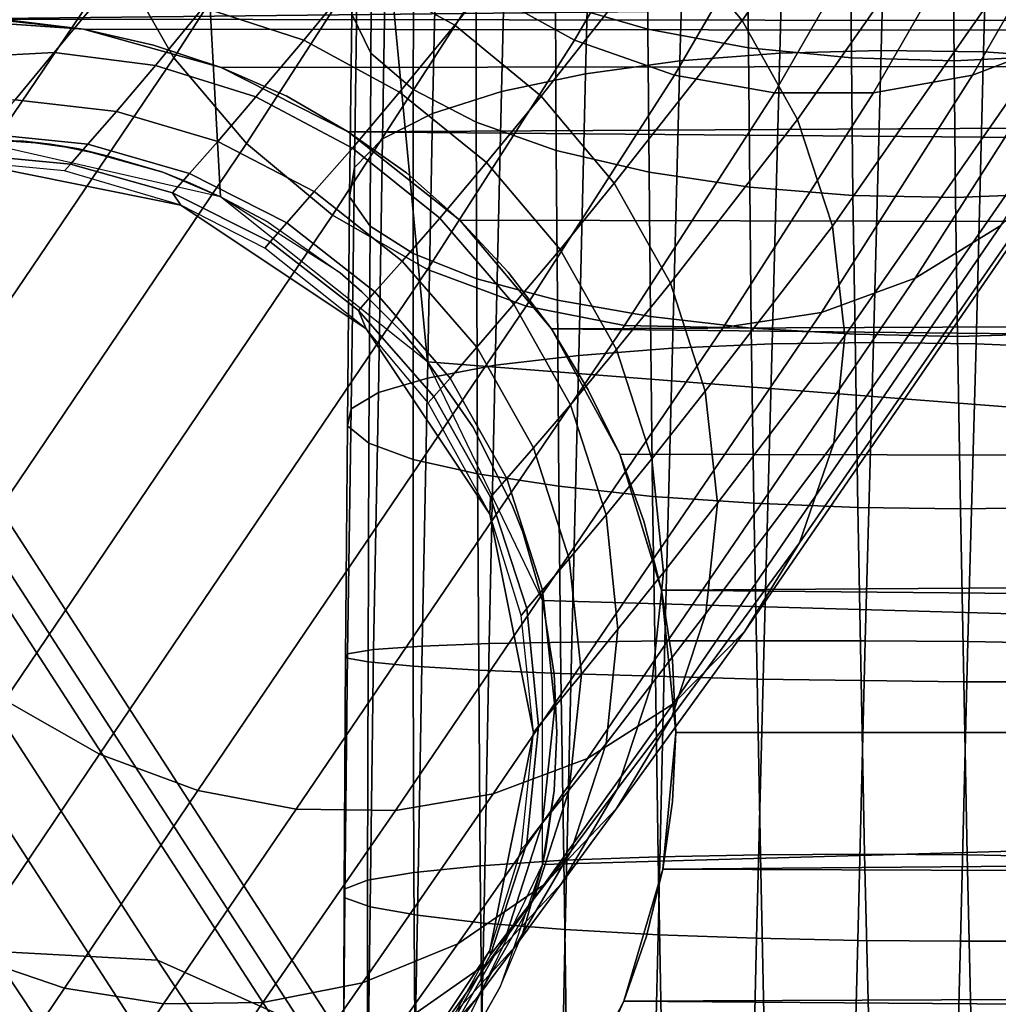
# Model space of a CAD drawing. Extents: x -43.1 to 43.1, y -41.3 to 41.3.
# Tile 433 of 744: x 0.008 to 0.151, y -0.04 to 0.104. Entities that reach past the tile are written whole.
import ezdxf

# ---------------------------------------------------------------- set-up
doc = ezdxf.new("R2010")
doc.units = 0
for name, color, linetype in [('CABLE', 18, 'CONTINUOUS'), ('CEILING_SUPPORT', 254, 'CONTINUOUS'), ('CLAMP', 254, 'CONTINUOUS'), ('METAL_BASE', 254, 'CONTINUOUS'), ('WIRE', 254, 'CONTINUOUS')]:
    doc.layers.add(name, color=color, linetype=linetype)

msp = doc.modelspace()

# ---------------------------------------------------------------- linework, layer by layer
at = {"layer": 'CABLE'}
for points in [[(0.0285, -0.0333, 27.7066), (-0.0441, 0.0789, 27.4279), (-0.0686, 0.0805, 27.4344), (0.0042, -0.032, 27.7138)], [(0.0497, -0.0428, 27.6967), (-0.0227, 0.069, 27.419), (-0.0441, 0.0789, 27.4279), (0.0285, -0.0333, 27.7066)], [(0.0658, -0.0606, 27.6847), (-0.0062, 0.0507, 27.4082), (-0.0227, 0.069, 27.419), (0.0497, -0.0428, 27.6967)], [(0.0731, -0.0846, 27.6725), (0.0013, 0.0263, 27.3971), (-0.0062, 0.0507, 27.4082), (0.0658, -0.0606, 27.6847)], [(0.0693, -0.111, 27.6624), (-0.0022, -0.0005, 27.3879), (0.0013, 0.0263, 27.3971), (0.0731, -0.0846, 27.6725)], [(0.0549, -0.1348, 27.6563), (-0.0164, -0.0245, 27.3823), (-0.0022, -0.0005, 27.3879), (0.0693, -0.111, 27.6624)], [(0.0328, -0.1519, 27.6552), (-0.0385, -0.0415, 27.3812), (-0.0164, -0.0245, 27.3823), (0.0549, -0.1348, 27.6563)], [(0.1591, -0.2653, 28.2591), (0.0042, -0.032, 27.7138), (-0.0211, -0.0398, 27.7175), (0.1337, -0.2731, 28.2628)], [(0.1833, -0.2666, 28.252), (0.0285, -0.0333, 27.7066), (0.0042, -0.032, 27.7138), (0.1591, -0.2653, 28.2591)], [(0.2046, -0.2763, 28.2424), (0.0497, -0.0428, 27.6967), (0.0285, -0.0333, 27.7066), (0.1833, -0.2666, 28.252)]]:
    msp.add_3dface(points, dxfattribs=at)
at = {"layer": 'CEILING_SUPPORT'}
for points in [[(0.068, 0.0542, 101.9285), (0, 0.7651, 101.9285), (0.7651, 0.7651, 101.9285), (0.7651, 0, 101.9285)], [(0, 0.0869, 101.9285), (0, 0.7651, 101.9285), (0.0377, 0.0783, 101.9285)], [(0.068, 0.0542, 101.9285), (0.0377, 0.0783, 101.9285), (0, 0.7651, 101.9285)], [(0.068, 0.0542, 101.859), (0, 0.7651, 101.859), (0.7651, 0.7651, 101.859), (0.7651, 0, 101.859)], [(0, 0.0869, 101.859), (0, 0.7651, 101.859), (0.0377, 0.0783, 101.859)], [(0.068, 0.0542, 101.859), (0.0377, 0.0783, 101.859), (0, 0.7651, 101.859)], [(0, 0.0869, 101.859), (0, 0.0869, 101.9285), (0.0085, 0.0865, 101.9285), (0.0128, 0.086, 101.859)], [(0.0128, 0.086, 101.859), (0.0085, 0.0865, 101.9285), (0.017, 0.0853, 101.9285)], [(0.0128, 0.086, 101.859), (0.017, 0.0853, 101.9285), (0.0211, 0.0843, 101.859)], [(0.0211, 0.0843, 101.859), (0.017, 0.0853, 101.9285), (0.0293, 0.0819, 101.9285)], [(0.0211, 0.0843, 101.859), (0.0293, 0.0819, 101.9285), (0.0293, 0.0819, 101.859)], [(0.0293, 0.0819, 101.859), (0.0293, 0.0819, 101.9285), (0.0377, 0.0783, 101.9285), (0.0333, 0.0803, 101.859)], [(0.0333, 0.0803, 101.859), (0.0377, 0.0783, 101.9285), (0.0377, 0.0783, 101.859)], [(0.0377, 0.0783, 101.859), (0.0377, 0.0783, 101.9285), (0.0447, 0.0746, 101.9285)], [(0.0377, 0.0783, 101.859), (0.0447, 0.0746, 101.9285), (0.0552, 0.0672, 101.9285), (0.0552, 0.0672, 101.859)], [(0.0552, 0.0672, 101.859), (0.0552, 0.0672, 101.9285), (0.0584, 0.0644, 101.9285), (0.0584, 0.0644, 101.859)], [(0.0584, 0.0644, 101.859), (0.0584, 0.0644, 101.9285), (0.0644, 0.0584, 101.9285), (0.0644, 0.0584, 101.859)], [(0.0644, 0.0584, 101.859), (0.0644, 0.0584, 101.9285), (0.068, 0.0542, 101.9285), (0.068, 0.0542, 101.859)], [(0.068, 0.0542, 101.859), (0.068, 0.0542, 101.9285), (0.0746, 0.0447, 101.9285), (0.0746, 0.0447, 101.859)], [(0.7651, 0, 101.9285), (0.0848, 0.0193, 101.9285), (0.068, 0.0542, 101.9285)], [(0.7651, 0, 101.859), (0.0848, 0.0193, 101.859), (0.068, 0.0542, 101.859)], [(0.0746, 0.0447, 101.859), (0.0746, 0.0447, 101.9285), (0.0803, 0.0333, 101.9285), (0.0803, 0.0333, 101.859)], [(0.0803, 0.0333, 101.859), (0.0803, 0.0333, 101.9285), (0.0819, 0.0293, 101.9285), (0.0819, 0.0293, 101.859)], [(0.0819, 0.0293, 101.859), (0.0819, 0.0293, 101.9285), (0.0848, 0.0193, 101.9285), (0.0848, 0.0193, 101.859)], [(0.0848, 0.0193, 101.859), (0.0848, 0.0193, 101.9285), (0.0865, 0.0085, 101.9285), (0.0865, 0.0085, 101.859)], [(0.7651, 0, 101.9285), (0.0848, -0.0193, 101.9285), (0.0848, 0.0193, 101.9285)], [(0.7651, 0, 101.859), (0.0848, -0.0193, 101.859), (0.0848, 0.0193, 101.859)], [(0.0865, 0.0085, 101.859), (0.0865, 0.0085, 101.9285), (0.0869, 0, 101.9285), (0.0869, 0, 101.859)], [(0.068, -0.0542, 101.9285), (0.7651, 0, 101.9285), (0.7651, -0.7651, 101.9285), (0, -0.7651, 101.9285)], [(0.068, -0.0542, 101.859), (0.7651, 0, 101.859), (0.7651, -0.7651, 101.859), (0, -0.7651, 101.859)], [(0.068, -0.0542, 101.9285), (0.0848, -0.0193, 101.9285), (0.7651, 0, 101.9285)], [(0.068, -0.0542, 101.859), (0.0848, -0.0193, 101.859), (0.7651, 0, 101.859)], [(0.0869, 0, 101.859), (0.0869, 0, 101.9285), (0.0865, -0.0085, 101.9285), (0.0865, -0.0085, 101.859)], [(0.0865, -0.0085, 101.859), (0.0865, -0.0085, 101.9285), (0.0853, -0.017, 101.9285), (0.0848, -0.0193, 101.859)], [(0.0848, -0.0193, 101.859), (0.0853, -0.017, 101.9285), (0.0848, -0.0193, 101.9285)], [(0.0819, -0.0293, 101.859), (0.0848, -0.0193, 101.9285), (0.0786, -0.0372, 101.9285), (0.0786, -0.0372, 101.859)], [(0.0848, -0.0193, 101.859), (0.0848, -0.0193, 101.9285), (0.0819, -0.0293, 101.859)], [(0.0786, -0.0372, 101.859), (0.0786, -0.0372, 101.9285), (0.0723, -0.0483, 101.9285), (0.0723, -0.0483, 101.859)]]:
    msp.add_3dface(points, dxfattribs=at)
at = {"layer": 'CLAMP'}
for points in [[(2.4375, 0.1306, 94.036), (2.4213, 0.1007, 94.0439), (-0.0031, 0.1043, 94.0431)], [(2.4213, 0.1007, 93.1625), (2.4375, 0.1306, 93.1704), (-0.0031, 0.1043, 93.1633)], [(2.4213, 0.1007, 94.0439), (0.0177, 0.1028, 94.0434), (-0.0031, 0.1043, 94.0431)], [(2.4213, 0.1007, 93.1625), (-0.0031, 0.1043, 93.1633), (0.0177, 0.1028, 93.163)], [(0.0073, 0.1041, 93.1633), (0.0061, 0.1041, 93.6032), (0.0177, 0.1028, 93.163)], [(0.0061, 0.1041, 93.6032), (0.0073, 0.1041, 94.0431), (0.0177, 0.1028, 94.0434)], [(0.0177, 0.1028, 94.0434), (0.0177, 0.1028, 93.163), (0.0061, 0.1041, 93.6032)], [(2.4213, 0.1007, 94.0439), (0.0378, 0.0972, 94.0447), (0.0177, 0.1028, 94.0434)], [(2.4213, 0.1007, 93.1625), (0.0177, 0.1028, 93.163), (0.0378, 0.0972, 93.1617)], [(0.0177, 0.1028, 93.163), (0.0177, 0.1028, 94.0434), (0.0279, 0.1005, 94.044), (0.0279, 0.1005, 93.1624)], [(0.0279, 0.1005, 93.1624), (0.0279, 0.1005, 94.044), (0.0378, 0.0972, 94.0447), (0.0378, 0.0972, 93.1617)], [(0.0378, 0.0972, 94.0447), (2.4213, 0.1007, 94.0439), (0.0564, 0.0878, 94.0467)], [(2.4213, 0.1007, 93.1625), (0.0378, 0.0972, 93.1617), (0.0564, 0.0878, 93.1597)], [(2.4213, 0.1007, 94.0439), (2.4093, 0.0686, 94.05), (0.0564, 0.0878, 94.0467)], [(0.0564, 0.0878, 93.1597), (2.4093, 0.0686, 93.1564), (2.4213, 0.1007, 93.1625)], [(0.0474, 0.093, 94.0456), (0.0474, 0.093, 93.1608), (0.0378, 0.0972, 93.1617), (0.0378, 0.0972, 94.0447)], [(0.0474, 0.093, 93.1608), (0.0474, 0.093, 94.0456), (0.0564, 0.0878, 94.0467), (0.0564, 0.0878, 93.1597)], [(0.0727, 0.0749, 94.049), (0.0564, 0.0878, 94.0467), (2.4093, 0.0686, 94.05)], [(0.0564, 0.0878, 93.1597), (0.0727, 0.0749, 93.1574), (2.4093, 0.0686, 93.1564)], [(0.0649, 0.0818, 94.0478), (0.0649, 0.0818, 93.1586), (0.0564, 0.0878, 93.1597), (0.0564, 0.0878, 94.0467)], [(0.0649, 0.0818, 94.0478), (0.0727, 0.0749, 94.049), (0.0727, 0.0749, 93.1574), (0.0649, 0.0818, 93.1586)], [(2.4093, 0.0686, 94.05), (0.0861, 0.059, 94.0514), (0.0727, 0.0749, 94.049)], [(0.0861, 0.059, 93.155), (2.4093, 0.0686, 93.1564), (0.0727, 0.0749, 93.1574)], [(0.0798, 0.0673, 93.1562), (0.0727, 0.0749, 93.1574), (0.0727, 0.0749, 94.049), (0.0798, 0.0673, 94.0502)], [(2.4093, 0.0686, 94.05), (2.402, 0.0347, 94.0539), (0.0861, 0.059, 94.0514)], [(2.4093, 0.0686, 93.1564), (0.0861, 0.059, 93.155), (2.402, 0.0347, 93.1525)], [(0.0861, 0.059, 93.155), (0.0798, 0.0673, 93.1562), (0.0798, 0.0673, 94.0502), (0.0861, 0.059, 94.0514)], [(0.0861, 0.059, 94.0514), (2.402, 0.0347, 94.0539), (0.0961, 0.0407, 94.0534)], [(0.0861, 0.059, 93.155), (0.0961, 0.0407, 93.153), (2.402, 0.0347, 93.1525)], [(0.0861, 0.059, 93.155), (0.0861, 0.059, 94.0514), (0.0915, 0.0501, 94.0525), (0.0915, 0.0501, 93.1539)], [(0.0915, 0.0501, 93.1539), (0.0915, 0.0501, 94.0525), (0.0961, 0.0407, 94.0534), (0.0961, 0.0407, 93.153)], [(0.1022, 0.0208, 94.0548), (0.0961, 0.0407, 94.0534), (2.402, 0.0347, 94.0539)], [(2.402, 0.0347, 93.1525), (0.0961, 0.0407, 93.153), (0.1022, 0.0208, 93.1516)], [(0.0961, 0.0407, 93.153), (0.0961, 0.0407, 94.0534), (0.0996, 0.0309, 94.0542), (0.0996, 0.0309, 93.1522)], [(2.402, 0.0347, 94.0539), (2.3995, 0, 94.0553), (0.1022, 0.0208, 94.0548)], [(2.3995, 0, 93.1511), (2.402, 0.0347, 93.1525), (0.1022, 0.0208, 93.1516)], [(0.1022, 0.0208, 93.1516), (0.0996, 0.0309, 93.1522), (0.0996, 0.0309, 94.0542), (0.1022, 0.0208, 94.0548)], [(0.1022, 0.0208, 94.0548), (2.3995, 0, 94.0553), (0.1043, 0, 94.0553)], [(2.3995, 0, 93.1511), (0.1022, 0.0208, 93.1516), (0.1043, 0, 93.1511)], [(0.1038, 0.0105, 94.0552), (0.1038, 0.0105, 93.1512), (0.1022, 0.0208, 93.1516), (0.1022, 0.0208, 94.0548)], [(0.1043, 0, 93.1511), (0.1038, 0.0105, 93.1512), (0.1038, 0.0105, 94.0552), (0.1043, 0, 94.0553)], [(0.1024, -0.02, 94.0548), (2.3995, 0, 94.0553), (2.4012, -0.0287, 94.0544)], [(2.3995, 0, 94.0553), (0.1024, -0.02, 94.0548), (0.1043, 0, 94.0553)], [(0.1024, -0.02, 93.1516), (2.3995, 0, 93.1511), (0.1043, 0, 93.1511)], [(0.1024, -0.02, 93.1516), (2.4012, -0.0287, 93.152), (2.3995, 0, 93.1511)], [(0.1043, 0, 93.6032), (0.1038, -0.0101, 94.0552), (0.1038, -0.0101, 93.1512), (0.1043, 0, 93.1511)], [(0.1038, -0.0101, 94.0552), (0.1043, 0, 93.6032), (0.1043, 0, 94.0553)], [(0.1024, -0.02, 94.0548), (0.1024, -0.02, 93.1516), (0.1038, -0.0101, 93.1512), (0.1038, -0.0101, 94.0552)], [(2.4012, -0.0287, 94.0544), (0.0967, -0.0393, 94.0536), (0.1024, -0.02, 94.0548)], [(2.4012, -0.0287, 93.152), (0.1024, -0.02, 93.1516), (0.0967, -0.0393, 93.1528)], [(0.1, -0.0298, 94.0543), (0.1, -0.0298, 93.1521), (0.1024, -0.02, 93.1516), (0.1024, -0.02, 94.0548)], [(2.4062, -0.057, 94.0517), (0.0967, -0.0393, 94.0536), (2.4012, -0.0287, 94.0544)], [(2.4012, -0.0287, 93.152), (0.0967, -0.0393, 93.1528), (2.4062, -0.057, 93.1547)], [(0.0967, -0.0393, 94.0536), (0.0967, -0.0393, 93.1528), (0.1, -0.0298, 93.1521), (0.1, -0.0298, 94.0543)], [(2.4062, -0.057, 94.0517), (0.0874, -0.057, 94.0517), (0.0967, -0.0393, 94.0536)], [(2.4062, -0.057, 93.1547), (0.0967, -0.0393, 93.1528), (0.0874, -0.057, 93.1548)], [(0.0967, -0.0393, 93.1528), (0.0967, -0.0393, 94.0536), (0.0925, -0.0484, 94.0527), (0.0925, -0.0484, 93.1537)]]:
    msp.add_3dface(points, dxfattribs=at)
at = {"layer": 'METAL_BASE'}
for points in [[(-1.669, 0.6609, 8.6989), (-0.8194, 1.6735, 8.6989), (0.4824, 1.903, 8.6989), (1.6271, -1.2421, 8.6989)], [(-0.9992, 1.3658, 8.6989), (-1.609, 0.3096, 8.6989), (-1.3972, -0.8914, 8.6989), (1.2928, 1.3658, 8.6989)], [(-1.3972, -0.8914, 8.6989), (-0.463, -1.6754, 8.6989), (0.7566, -1.6754, 8.6989), (1.2928, 1.3658, 8.6989)], [(-0.8992, 1.2466, 0.6411), (-1.4558, 0.2826, 0.6411), (-1.2625, -0.8137, 0.6411), (1.1929, 1.2466, 0.6411)], [(-1.2625, -0.8137, 0.6411), (-0.4098, -1.5292, 0.6411), (0.7034, -1.5292, 0.6411), (1.1929, 1.2466, 0.6411)], [(-0.8194, -1.6735, 8.6989), (-1.669, -0.6609, 8.6989), (-1.669, 0.6609, 8.6989), (1.6271, -1.2421, 8.6989)]]:
    msp.add_3dface(points, dxfattribs=at)
at = {"layer": 'WIRE'}
for points in [[(0.1617, 0.1722, 3.1845), (0.114, 0.1041, 3.3377), (0.1033, 0.1168, 3.3398), (0.1511, 0.1848, 3.1871)], [(0.0224, 0.1739, 3.1434), (-0.0254, 0.1043, 3.2967), (-0.0304, 0.0897, 3.2892), (0.0174, 0.1595, 3.1354)], [(0.1699, 0.1579, 3.1804), (0.1221, 0.0896, 3.3342), (0.114, 0.1041, 3.3377), (0.1617, 0.1722, 3.1845)], [(0.0174, 0.1595, 3.1354), (-0.0304, 0.0897, 3.2892), (-0.032, 0.074, 3.2823), (0.0158, 0.1441, 3.1278)], [(0.175, 0.1425, 3.1749), (0.1272, 0.074, 3.3292), (0.1221, 0.0896, 3.3342), (0.1699, 0.1579, 3.1804)], [(0.0439, 0.146, 3.0404), (0.0227, 0.113, 3.1156), (0.0309, 0.0986, 3.1115), (0.0522, 0.1317, 3.0364)], [(0.0158, 0.1441, 3.1278), (-0.032, 0.074, 3.2823), (-0.0302, 0.058, 3.2762), (0.0176, 0.1284, 3.1211)], [(0.1768, 0.1267, 3.1682), (0.129, 0.058, 3.3232), (0.1272, 0.074, 3.3292), (0.175, 0.1425, 3.1749)], [(0.0928, 0.1385, 2.9581), (0.0756, 0.1089, 3.0326), (0.0895, 0.1012, 3.0329), (0.1069, 0.131, 2.958)], [(0.0908, 0.1273, 3.3404), (0.072, 0.1034, 3.4056), (0.058, 0.1111, 3.4048), (0.077, 0.1352, 3.3396)], [(0.1195, 0.0993, 1.3749), (0.1204, 0.1327, 1.3849), (0.1058, 0.1312, 1.3897), (0.1049, 0.0982, 1.3799)], [(0.1343, 0.0997, 1.3726), (0.1352, 0.1333, 1.3827), (0.1204, 0.1327, 1.3849), (0.1195, 0.0993, 1.3749)], [(0.1493, 0.0995, 1.3728), (0.1502, 0.133, 1.3831), (0.1352, 0.1333, 1.3827), (0.1343, 0.0997, 1.3726)], [(0.1658, 0.1276, 2.9679), (0.1477, 0.0961, 3.0455), (0.1616, 0.1014, 3.0514), (0.1798, 0.1335, 2.9727)], [(0.1645, 0.0985, 1.3759), (0.1654, 0.1318, 1.3861), (0.1502, 0.133, 1.3831), (0.1493, 0.0995, 1.3728)], [(0.0522, 0.1317, 3.0364), (0.0309, 0.0986, 3.1115), (0.0415, 0.0861, 3.1089), (0.0629, 0.1192, 3.0338)], [(0.0569, 0.105, 1.4664), (0.0572, 0.131, 1.4762), (0.0599, 0.1241, 1.4917), (0.0597, 0.0993, 1.4824)], [(0.1069, 0.131, 2.958), (0.0895, 0.1012, 3.0329), (0.1041, 0.0961, 3.0344), (0.1217, 0.1263, 2.959)], [(0.1049, 0.0982, 1.3799), (0.1058, 0.1312, 1.3897), (0.0919, 0.1287, 1.3973), (0.0911, 0.0963, 1.3877)], [(0.0176, 0.1284, 3.1211), (-0.0302, 0.058, 3.2762), (-0.0251, 0.0424, 3.2713), (0.0227, 0.113, 3.1156)], [(0.0911, 0.0963, 1.3877), (0.0919, 0.1287, 1.3973), (0.0796, 0.1253, 1.4075), (0.0788, 0.0937, 1.3983)], [(0.1033, 0.1168, 3.3398), (0.0846, 0.093, 3.4052), (0.072, 0.1034, 3.4056), (0.0908, 0.1273, 3.3404)], [(0.0867, 0.1067, 1.5303), (0.0867, 0.1279, 1.5404), (0.1001, 0.1233, 1.5485), (0.1002, 0.1028, 1.5387)], [(0.1752, 0.1113, 3.1606), (0.1274, 0.0423, 3.3162), (0.129, 0.058, 3.3232), (0.1768, 0.1267, 3.1682)], [(0.1511, 0.1246, 2.9639), (0.1332, 0.0935, 3.0407), (0.1477, 0.0961, 3.0455), (0.1658, 0.1276, 2.9679)], [(0.0788, 0.0937, 1.3983), (0.0796, 0.1253, 1.4075), (0.0694, 0.1211, 1.42), (0.0687, 0.0905, 1.4112)], [(0.1217, 0.1263, 2.959), (0.1041, 0.0961, 3.0344), (0.1187, 0.0935, 3.037), (0.1364, 0.1242, 2.961)], [(0.0597, 0.0993, 1.4824), (0.0599, 0.1241, 1.4917), (0.066, 0.1175, 1.5063), (0.0659, 0.094, 1.4975)], [(0.1364, 0.1242, 2.961), (0.1187, 0.0935, 3.037), (0.1332, 0.0935, 3.0407), (0.1511, 0.1246, 2.9639)], [(0.1002, 0.1028, 1.5387), (0.1001, 0.1233, 1.5485), (0.1147, 0.1202, 1.5541), (0.1149, 0.1001, 1.5445)], [(0.0687, 0.0905, 1.4112), (0.0694, 0.1211, 1.42), (0.0619, 0.1161, 1.4344), (0.0614, 0.0868, 1.426)], [(0.1149, 0.1001, 1.5445), (0.1147, 0.1202, 1.5541), (0.1298, 0.1184, 1.5571), (0.13, 0.0986, 1.5475)], [(0.0629, 0.1192, 3.0338), (0.0415, 0.0861, 3.1089), (0.0541, 0.0756, 3.1079), (0.0756, 0.1089, 3.0326)], [(0.13, 0.0986, 1.5475), (0.1298, 0.1184, 1.5571), (0.1448, 0.1179, 1.5576), (0.145, 0.0982, 1.5479)], [(0.145, 0.0982, 1.5479), (0.1448, 0.1179, 1.5576), (0.1596, 0.1188, 1.5557), (0.1598, 0.0989, 1.5459)], [(0.0659, 0.094, 1.4975), (0.066, 0.1175, 1.5063), (0.0751, 0.1117, 1.5194), (0.0751, 0.0892, 1.5109)], [(0.114, 0.1041, 3.3377), (0.0953, 0.0803, 3.4036), (0.0846, 0.093, 3.4052), (0.1033, 0.1168, 3.3398)], [(0.058, 0.1111, 3.4048), (0.0499, 0.1012, 3.4371), (0.0352, 0.106, 3.4354), (0.0435, 0.1161, 3.4029)], [(0.0614, 0.0868, 1.426), (0.0619, 0.1161, 1.4344), (0.0577, 0.1107, 1.4501), (0.0573, 0.0826, 1.4421)], [(0.0227, 0.113, 3.1156), (-0.0251, 0.0424, 3.2713), (-0.017, 0.0279, 3.2677), (0.0309, 0.0986, 3.1115)], [(0.072, 0.1034, 3.4056), (0.0639, 0.0936, 3.4379), (0.0499, 0.1012, 3.4371), (0.058, 0.1111, 3.4048)], [(0.0751, 0.0892, 1.5109), (0.0751, 0.1117, 1.5194), (0.0867, 0.1067, 1.5303), (0.0868, 0.0851, 1.5221)], [(0.1703, 0.097, 3.1526), (0.1224, 0.0277, 3.3087), (0.1274, 0.0423, 3.3162), (0.1752, 0.1113, 3.1606)], [(0.0573, 0.0826, 1.4421), (0.0577, 0.1107, 1.4501), (0.0569, 0.105, 1.4664), (0.0566, 0.0783, 1.4588)], [(0.1616, 0.1014, 3.0514), (0.1393, 0.0664, 3.1292), (0.1518, 0.0741, 3.1365), (0.1741, 0.1095, 3.058)], [(0.0206, 0.1081, 3.4329), (0.0134, 0.0994, 3.4657), (-0.0013, 0.0986, 3.463), (0.006, 0.1076, 3.4296)], [(0.0352, 0.106, 3.4354), (0.0282, 0.0975, 3.4679), (0.0134, 0.0994, 3.4657), (0.0206, 0.1081, 3.4329)], [(0.0756, 0.1089, 3.0326), (0.0541, 0.0756, 3.1079), (0.068, 0.0677, 3.1084), (0.0895, 0.1012, 3.0329)], [(0.0868, 0.0851, 1.5221), (0.0867, 0.1067, 1.5303), (0.1002, 0.1028, 1.5387), (0.1004, 0.0819, 1.5307)], [(0.0499, 0.1012, 3.4371), (0.0429, 0.0929, 3.4694), (0.0282, 0.0975, 3.4679), (0.0352, 0.106, 3.4354)], [(0.0566, 0.0783, 1.4588), (0.0569, 0.105, 1.4664), (0.0597, 0.0993, 1.4824), (0.0596, 0.074, 1.4752)], [(0.1221, 0.0896, 3.3342), (0.1035, 0.0657, 3.4007), (0.0953, 0.0803, 3.4036), (0.114, 0.1041, 3.3377)], [(0.0846, 0.093, 3.4052), (0.0766, 0.0833, 3.4376), (0.0639, 0.0936, 3.4379), (0.072, 0.1034, 3.4056)], [(0.1004, 0.0819, 1.5307), (0.1002, 0.1028, 1.5387), (0.1149, 0.1001, 1.5445), (0.1151, 0.0797, 1.5365)], [(0.0639, 0.0936, 3.4379), (0.057, 0.0854, 3.4701), (0.0429, 0.0929, 3.4694), (0.0499, 0.1012, 3.4371)], [(0.0895, 0.1012, 3.0329), (0.068, 0.0677, 3.1084), (0.0824, 0.0623, 3.1103), (0.1041, 0.0961, 3.0344)], [(0.1477, 0.0961, 3.0455), (0.1256, 0.0614, 3.1228), (0.1393, 0.0664, 3.1292), (0.1616, 0.1014, 3.0514)], [(0.0134, 0.0994, 3.4657), (0.0077, 0.0925, 3.4987), (-0.0072, 0.0915, 3.4966), (-0.0013, 0.0986, 3.463)], [(0.0282, 0.0975, 3.4679), (0.0225, 0.0908, 3.5004), (0.0077, 0.0925, 3.4987), (0.0134, 0.0994, 3.4657)], [(0.1151, 0.0797, 1.5365), (0.1149, 0.1001, 1.5445), (0.13, 0.0986, 1.5475), (0.1302, 0.0785, 1.5396)], [(0.1332, 0.057, 1.364), (0.1343, 0.0997, 1.3726), (0.1195, 0.0993, 1.3749), (0.1184, 0.0568, 1.3664)], [(0.1482, 0.0568, 1.3641), (0.1493, 0.0995, 1.3728), (0.1343, 0.0997, 1.3726), (0.1332, 0.057, 1.364)], [(0.1634, 0.0562, 1.3671), (0.1645, 0.0985, 1.3759), (0.1493, 0.0995, 1.3728), (0.1482, 0.0568, 1.3641)], [(0.0309, 0.0986, 3.1115), (-0.017, 0.0279, 3.2677), (-0.0064, 0.0152, 3.2656), (0.0415, 0.0861, 3.1089)], [(0.0596, 0.074, 1.4752), (0.0597, 0.0993, 1.4824), (0.0659, 0.094, 1.4975), (0.0659, 0.07, 1.4907)], [(0.1038, 0.0562, 1.3717), (0.1049, 0.0982, 1.3799), (0.0911, 0.0963, 1.3877), (0.0901, 0.0551, 1.3798)], [(0.1184, 0.0568, 1.3664), (0.1195, 0.0993, 1.3749), (0.1049, 0.0982, 1.3799), (0.1038, 0.0562, 1.3717)], [(0.1302, 0.0785, 1.5396), (0.13, 0.0986, 1.5475), (0.145, 0.0982, 1.5479), (0.1452, 0.0782, 1.54)], [(0.1452, 0.0782, 1.54), (0.145, 0.0982, 1.5479), (0.1598, 0.0989, 1.5459), (0.16, 0.0788, 1.5378)], [(0.0429, 0.0929, 3.4694), (0.0373, 0.0864, 3.5016), (0.0225, 0.0908, 3.5004), (0.0282, 0.0975, 3.4679)], [(0.1623, 0.0845, 3.1444), (0.1144, 0.0148, 3.3011), (0.1224, 0.0277, 3.3087), (0.1703, 0.097, 3.1526)], [(0.0901, 0.0551, 1.3798), (0.0911, 0.0963, 1.3877), (0.0788, 0.0937, 1.3983), (0.0779, 0.0537, 1.3907)], [(0.1041, 0.0961, 3.0344), (0.0824, 0.0623, 3.1103), (0.0968, 0.0595, 3.1133), (0.1187, 0.0935, 3.037)], [(0.1332, 0.0935, 3.0407), (0.1112, 0.0592, 3.1175), (0.1256, 0.0614, 3.1228), (0.1477, 0.0961, 3.0455)], [(0.0766, 0.0833, 3.4376), (0.0698, 0.0752, 3.4699), (0.057, 0.0854, 3.4701), (0.0639, 0.0936, 3.4379)], [(0.0659, 0.07, 1.4907), (0.0659, 0.094, 1.4975), (0.0751, 0.0892, 1.5109), (0.0752, 0.0663, 1.5044)], [(0.0779, 0.0537, 1.3907), (0.0788, 0.0937, 1.3983), (0.0687, 0.0905, 1.4112), (0.068, 0.0518, 1.4039)], [(0.0225, 0.0908, 3.5004), (0.0183, 0.086, 3.5331), (0.0034, 0.0875, 3.5319), (0.0077, 0.0925, 3.4987)], [(0.057, 0.0854, 3.4701), (0.0514, 0.0791, 3.5022), (0.0373, 0.0864, 3.5016), (0.0429, 0.0929, 3.4694)], [(0.0953, 0.0803, 3.4036), (0.0874, 0.0706, 3.4363), (0.0766, 0.0833, 3.4376), (0.0846, 0.093, 3.4052)], [(0.1187, 0.0935, 3.037), (0.0968, 0.0595, 3.1133), (0.1112, 0.0592, 3.1175), (0.1332, 0.0935, 3.0407)], [(0.0373, 0.0864, 3.5016), (0.0332, 0.0817, 3.5339), (0.0183, 0.086, 3.5331), (0.0225, 0.0908, 3.5004)], [(0.068, 0.0518, 1.4039), (0.0687, 0.0905, 1.4112), (0.0614, 0.0868, 1.426), (0.0608, 0.0497, 1.4191)], [(0.1272, 0.074, 3.3292), (0.1086, 0.0499, 3.3966), (0.1035, 0.0657, 3.4007), (0.1221, 0.0896, 3.3342)], [(0.0752, 0.0663, 1.5044), (0.0751, 0.0892, 1.5109), (0.0868, 0.0851, 1.5221), (0.087, 0.0632, 1.5158)], [(0.0183, 0.086, 3.5331), (0.0158, 0.0831, 3.5659), (0.0009, 0.0845, 3.5653), (0.0034, 0.0875, 3.5319)], [(0.0514, 0.0791, 3.5022), (0.0474, 0.0745, 3.5343), (0.0332, 0.0817, 3.5339), (0.0373, 0.0864, 3.5016)], [(0.0608, 0.0497, 1.4191), (0.0614, 0.0868, 1.426), (0.0573, 0.0826, 1.4421), (0.0568, 0.0473, 1.4357)], [(0.0415, 0.0861, 3.1089), (-0.0064, 0.0152, 3.2656), (0.0062, 0.0047, 3.265), (0.0541, 0.0756, 3.1079)], [(0.0332, 0.0817, 3.5339), (0.0307, 0.0789, 3.5663), (0.0158, 0.0831, 3.5659), (0.0183, 0.086, 3.5331)], [(0.0698, 0.0752, 3.4699), (0.0643, 0.0689, 3.5021), (0.0514, 0.0791, 3.5022), (0.057, 0.0854, 3.4701)], [(0.087, 0.0632, 1.5158), (0.0868, 0.0851, 1.5221), (0.1004, 0.0819, 1.5307), (0.1006, 0.0608, 1.5245)], [(0.0158, 0.0831, 3.5659), (0.0149, 0.0821, 3.599), (0, 0.0835, 3.599), (0.0009, 0.0845, 3.5653)], [(0.0319, 0.0771, 3.599), (0.0319, 0.0771, 103.7482), (0, 0.0835, 103.7482), (0, 0.0835, 3.599)], [(0.1518, 0.0741, 3.1365), (0.1039, 0.0042, 3.2936), (0.1144, 0.0148, 3.3011), (0.1623, 0.0845, 3.1444)], [(0.0307, 0.0789, 3.5663), (0.0319, 0.0771, 3.599), (0.0149, 0.0821, 3.599), (0.0158, 0.0831, 3.5659)], [(0.0568, 0.0473, 1.4357), (0.0573, 0.0826, 1.4421), (0.0566, 0.0783, 1.4588), (0.0563, 0.0448, 1.4527)], [(0.0874, 0.0706, 3.4363), (0.0806, 0.0626, 3.4688), (0.0698, 0.0752, 3.4699), (0.0766, 0.0833, 3.4376)], [(0.0474, 0.0745, 3.5343), (0.045, 0.0717, 3.5666), (0.0307, 0.0789, 3.5663), (0.0332, 0.0817, 3.5339)], [(0.1006, 0.0608, 1.5245), (0.1004, 0.0819, 1.5307), (0.1151, 0.0797, 1.5365), (0.1153, 0.0591, 1.5304)], [(0.1035, 0.0657, 3.4007), (0.0956, 0.056, 3.4338), (0.0874, 0.0706, 3.4363), (0.0953, 0.0803, 3.4036)], [(0.1153, 0.0591, 1.5304), (0.1151, 0.0797, 1.5365), (0.1302, 0.0785, 1.5396), (0.1305, 0.0582, 1.5335)], [(0.045, 0.0717, 3.5666), (0.0442, 0.0708, 3.599), (0.0319, 0.0771, 3.599), (0.0307, 0.0789, 3.5663)], [(0.0643, 0.0689, 3.5021), (0.0603, 0.0644, 3.5343), (0.0474, 0.0745, 3.5343), (0.0514, 0.0791, 3.5022)], [(0.0563, 0.0448, 1.4527), (0.0566, 0.0783, 1.4588), (0.0596, 0.074, 1.4752), (0.0594, 0.0423, 1.4695)], [(0.1305, 0.0582, 1.5335), (0.1302, 0.0785, 1.5396), (0.1452, 0.0782, 1.54), (0.1455, 0.0579, 1.5338)], [(0.1455, 0.0579, 1.5338), (0.1452, 0.0782, 1.54), (0.16, 0.0788, 1.5378), (0.1603, 0.0583, 1.5315)], [(0.059, 0.059, 3.599), (0.059, 0.059, 103.7482), (0.0319, 0.0771, 103.7482), (0.0319, 0.0771, 3.599)], [(0.0541, 0.0756, 3.1079), (0.0062, 0.0047, 3.265), (0.02, -0.0032, 3.2658), (0.068, 0.0677, 3.1084)], [(0.0806, 0.0626, 3.4688), (0.0752, 0.0563, 3.5012), (0.0643, 0.0689, 3.5021), (0.0698, 0.0752, 3.4699)], [(0.0603, 0.0644, 3.5343), (0.0579, 0.0617, 3.5665), (0.045, 0.0717, 3.5666), (0.0474, 0.0745, 3.5343)], [(0.0594, 0.0423, 1.4695), (0.0596, 0.074, 1.4752), (0.0659, 0.07, 1.4907), (0.0659, 0.0399, 1.4852)], [(0.1393, 0.0664, 3.1292), (0.0914, -0.0038, 3.2867), (0.1039, 0.0042, 3.2936), (0.1518, 0.0741, 3.1365)], [(0.129, 0.058, 3.3232), (0.1104, 0.0335, 3.3915), (0.1086, 0.0499, 3.3966), (0.1272, 0.074, 3.3292)], [(0.0579, 0.0617, 3.5665), (0.059, 0.059, 3.599), (0.0442, 0.0708, 3.599), (0.045, 0.0717, 3.5666)], [(0.0956, 0.056, 3.4338), (0.0889, 0.0479, 3.4668), (0.0806, 0.0626, 3.4688), (0.0874, 0.0706, 3.4363)], [(0.0659, 0.0399, 1.4852), (0.0659, 0.07, 1.4907), (0.0752, 0.0663, 1.5044), (0.0753, 0.0378, 1.4991)], [(0.068, 0.0677, 3.1084), (0.02, -0.0032, 3.2658), (0.0344, -0.0085, 3.2679), (0.0824, 0.0623, 3.1103)], [(0.0752, 0.0563, 3.5012), (0.0713, 0.0518, 3.5337), (0.0603, 0.0644, 3.5343), (0.0643, 0.0689, 3.5021)], [(0.0753, 0.0378, 1.4991), (0.0752, 0.0663, 1.5044), (0.087, 0.0632, 1.5158), (0.0872, 0.036, 1.5107)], [(0.1256, 0.0614, 3.1228), (0.0776, -0.009, 3.2805), (0.0914, -0.0038, 3.2867), (0.1393, 0.0664, 3.1292)], [(0.1086, 0.0499, 3.3966), (0.1008, 0.04, 3.4302), (0.0956, 0.056, 3.4338), (0.1035, 0.0657, 3.4007)], [(0.0713, 0.0518, 3.5337), (0.0689, 0.0491, 3.5663), (0.0579, 0.0617, 3.5665), (0.0603, 0.0644, 3.5343)], [(0.0824, 0.0623, 3.1103), (0.0344, -0.0085, 3.2679), (0.0488, -0.0112, 3.271), (0.0968, 0.0595, 3.1133)], [(0.0889, 0.0479, 3.4668), (0.0835, 0.0416, 3.4997), (0.0752, 0.0563, 3.5012), (0.0806, 0.0626, 3.4688)], [(0.0872, 0.036, 1.5107), (0.087, 0.0632, 1.5158), (0.1006, 0.0608, 1.5245), (0.1009, 0.0345, 1.5195)], [(0.0689, 0.0491, 3.5663), (0.0681, 0.0482, 3.599), (0.059, 0.059, 3.599), (0.0579, 0.0617, 3.5665)], [(0.1112, 0.0592, 3.1175), (0.0633, -0.0114, 3.2752), (0.0776, -0.009, 3.2805), (0.1256, 0.0614, 3.1228)], [(0.1009, 0.0345, 1.5195), (0.1006, 0.0608, 1.5245), (0.1153, 0.0591, 1.5304), (0.1157, 0.0335, 1.5255)], [(0.0968, 0.0595, 3.1133), (0.0488, -0.0112, 3.271), (0.0633, -0.0114, 3.2752), (0.1112, 0.0592, 3.1175)], [(0.1157, 0.0335, 1.5255), (0.1153, 0.0591, 1.5304), (0.1305, 0.0582, 1.5335), (0.1309, 0.0329, 1.5284)], [(0.0771, 0.0319, 3.599), (0.0771, 0.0319, 103.7482), (0.059, 0.059, 103.7482), (0.059, 0.059, 3.599)], [(0.1274, 0.0423, 3.3162), (0.1087, 0.0174, 3.3856), (0.1104, 0.0335, 3.3915), (0.129, 0.058, 3.3232)], [(0.1309, 0.0329, 1.5284), (0.1305, 0.0582, 1.5335), (0.1455, 0.0579, 1.5338), (0.1459, 0.0327, 1.5286)], [(0.1459, 0.0327, 1.5286), (0.1455, 0.0579, 1.5338), (0.1603, 0.0583, 1.5315), (0.1607, 0.0329, 1.5261)], [(0.0835, 0.0416, 3.4997), (0.0796, 0.0371, 3.5327), (0.0713, 0.0518, 3.5337), (0.0752, 0.0563, 3.5012)], [(0.1027, 0.0134, 1.3681), (0.1038, 0.0562, 1.3717), (0.0901, 0.0551, 1.3798), (0.0891, 0.0132, 1.3765)], [(0.1172, 0.0134, 1.3627), (0.1184, 0.0568, 1.3664), (0.1038, 0.0562, 1.3717), (0.1027, 0.0134, 1.3681)], [(0.132, 0.0134, 1.3601), (0.1332, 0.057, 1.364), (0.1184, 0.0568, 1.3664), (0.1172, 0.0134, 1.3627)], [(0.147, 0.0133, 1.3601), (0.1482, 0.0568, 1.3641), (0.1332, 0.057, 1.364), (0.132, 0.0134, 1.3601)], [(0.1622, 0.013, 1.363), (0.1634, 0.0562, 1.3671), (0.1482, 0.0568, 1.3641), (0.147, 0.0133, 1.3601)], [(0.0891, 0.0132, 1.3765), (0.0901, 0.0551, 1.3798), (0.0779, 0.0537, 1.3907), (0.077, 0.013, 1.3875)], [(0.1008, 0.04, 3.4302), (0.0941, 0.0318, 3.4638), (0.0889, 0.0479, 3.4668), (0.0956, 0.056, 3.4338)], [(0.077, 0.013, 1.3875), (0.0779, 0.0537, 1.3907), (0.068, 0.0518, 1.4039), (0.0672, 0.0126, 1.401)], [(0.0672, 0.0126, 1.401), (0.068, 0.0518, 1.4039), (0.0608, 0.0497, 1.4191), (0.0601, 0.0121, 1.4164)], [(0.0796, 0.0371, 3.5327), (0.0772, 0.0344, 3.5658), (0.0689, 0.0491, 3.5663), (0.0713, 0.0518, 3.5337)], [(0.0601, 0.0121, 1.4164), (0.0608, 0.0497, 1.4191), (0.0568, 0.0473, 1.4357), (0.0563, 0.0115, 1.4331)], [(0.0772, 0.0344, 3.5658), (0.0771, 0.0319, 3.599), (0.0681, 0.0482, 3.599), (0.0689, 0.0491, 3.5663)], [(0.1104, 0.0335, 3.3915), (0.1025, 0.0234, 3.4258), (0.1008, 0.04, 3.4302), (0.1086, 0.0499, 3.3966)], [(0.0941, 0.0318, 3.4638), (0.0887, 0.0254, 3.4975), (0.0835, 0.0416, 3.4997), (0.0889, 0.0479, 3.4668)], [(0.0563, 0.0115, 1.4331), (0.0568, 0.0473, 1.4357), (0.0563, 0.0448, 1.4527), (0.056, 0.0109, 1.4504)], [(0.056, 0.0109, 1.4504), (0.0563, 0.0448, 1.4527), (0.0594, 0.0423, 1.4695), (0.0593, 0.0103, 1.4673)], [(0.0593, 0.0103, 1.4673), (0.0594, 0.0423, 1.4695), (0.0659, 0.0399, 1.4852), (0.0659, 0.0097, 1.4831)], [(0.1224, 0.0277, 3.3087), (0.1037, 0.0023, 3.3793), (0.1087, 0.0174, 3.3856), (0.1274, 0.0423, 3.3162)], [(0.0887, 0.0254, 3.4975), (0.0848, 0.0208, 3.5312), (0.0796, 0.0371, 3.5327), (0.0835, 0.0416, 3.4997)], [(0.0659, 0.0097, 1.4831), (0.0659, 0.0399, 1.4852), (0.0753, 0.0378, 1.4991), (0.0755, 0.0091, 1.4971)], [(0.1025, 0.0234, 3.4258), (0.0958, 0.0151, 3.4602), (0.0941, 0.0318, 3.4638), (0.1008, 0.04, 3.4302)], [(0.0755, 0.0091, 1.4971), (0.0753, 0.0378, 1.4991), (0.0872, 0.036, 1.5107), (0.0875, 0.0086, 1.5087)], [(0.0848, 0.0208, 3.5312), (0.0825, 0.0181, 3.565), (0.0772, 0.0344, 3.5658), (0.0796, 0.0371, 3.5327)], [(0.0875, 0.0086, 1.5087), (0.0872, 0.036, 1.5107), (0.1009, 0.0345, 1.5195), (0.1013, 0.0082, 1.5175)], [(0.0825, 0.0181, 3.565), (0.0817, 0.0171, 3.599), (0.0771, 0.0319, 3.599), (0.0772, 0.0344, 3.5658)], [(0.1087, 0.0174, 3.3856), (0.1008, 0.0071, 3.4207), (0.1025, 0.0234, 3.4258), (0.1104, 0.0335, 3.3915)], [(0.1013, 0.0082, 1.5175), (0.1009, 0.0345, 1.5195), (0.1157, 0.0335, 1.5255), (0.1162, 0.0078, 1.5233)], [(0.1162, 0.0078, 1.5233), (0.1157, 0.0335, 1.5255), (0.1309, 0.0329, 1.5284), (0.1314, 0.0076, 1.5262)], [(0.0835, 0, 3.599), (0.0835, 0, 103.7482), (0.0771, 0.0319, 103.7482), (0.0771, 0.0319, 3.599)], [(0.0958, 0.0151, 3.4602), (0.0905, 0.0085, 3.4947), (0.0887, 0.0254, 3.4975), (0.0941, 0.0318, 3.4638)], [(0.1314, 0.0076, 1.5262), (0.1309, 0.0329, 1.5284), (0.1459, 0.0327, 1.5286), (0.1464, 0.0074, 1.5262)], [(0.1464, 0.0074, 1.5262), (0.1459, 0.0327, 1.5286), (0.1607, 0.0329, 1.5261), (0.1611, 0.0074, 1.5236)], [(0.1144, 0.0148, 3.3011), (0.0956, -0.0111, 3.3728), (0.1037, 0.0023, 3.3793), (0.1224, 0.0277, 3.3087)], [(0.0905, 0.0085, 3.4947), (0.0866, 0.0038, 3.5293), (0.0848, 0.0208, 3.5312), (0.0887, 0.0254, 3.4975)], [(0.1008, 0.0071, 3.4207), (0.0941, -0.0016, 3.4559), (0.0958, 0.0151, 3.4602), (0.1025, 0.0234, 3.4258)], [(0.0866, 0.0038, 3.5293), (0.0842, 0.0009, 3.5641), (0.0825, 0.0181, 3.565), (0.0848, 0.0208, 3.5312)], [(0.0842, 0.0009, 3.5641), (0.0835, 0, 3.599), (0.0817, 0.0171, 3.599), (0.0825, 0.0181, 3.565)], [(0.1037, 0.0023, 3.3793), (0.0957, -0.0083, 3.4151), (0.1008, 0.0071, 3.4207), (0.1087, 0.0174, 3.3856)], [(0.1039, 0.0042, 3.2936), (0.085, -0.0223, 3.3664), (0.0956, -0.0111, 3.3728), (0.1144, 0.0148, 3.3011)], [(0.0941, -0.0016, 3.4559), (0.0887, -0.0084, 3.4914), (0.0905, 0.0085, 3.4947), (0.0958, 0.0151, 3.4602)], [(0.0762, -0.0279, 1.3889), (0.077, 0.013, 1.3875), (0.0672, 0.0126, 1.401), (0.0665, -0.0267, 1.4025)], [(0.0881, -0.0288, 1.3778), (0.0891, 0.0132, 1.3765), (0.077, 0.013, 1.3875), (0.0762, -0.0279, 1.3889)], [(0.1017, -0.0296, 1.3694), (0.1027, 0.0134, 1.3681), (0.0891, 0.0132, 1.3765), (0.0881, -0.0288, 1.3778)], [(0.1161, -0.0301, 1.3638), (0.1172, 0.0134, 1.3627), (0.1027, 0.0134, 1.3681), (0.1017, -0.0296, 1.3694)], [(0.1309, -0.0304, 1.361), (0.132, 0.0134, 1.3601), (0.1172, 0.0134, 1.3627), (0.1161, -0.0301, 1.3638)], [(0.1459, -0.0305, 1.3609), (0.147, 0.0133, 1.3601), (0.132, 0.0134, 1.3601), (0.1309, -0.0304, 1.361)], [(0.1611, -0.0305, 1.3637), (0.1622, 0.013, 1.363), (0.147, 0.0133, 1.3601), (0.1459, -0.0305, 1.3609)], [(0.0596, -0.0255, 1.4179), (0.0601, 0.0121, 1.4164), (0.0563, 0.0115, 1.4331), (0.0559, -0.0242, 1.4346)], [(0.0665, -0.0267, 1.4025), (0.0672, 0.0126, 1.401), (0.0601, 0.0121, 1.4164), (0.0596, -0.0255, 1.4179)], [(0.0559, -0.0242, 1.4346), (0.0563, 0.0115, 1.4331), (0.056, 0.0109, 1.4504), (0.0558, -0.0229, 1.4518)], [(0.0558, -0.0229, 1.4518), (0.056, 0.0109, 1.4504), (0.0593, 0.0103, 1.4673), (0.0592, -0.0216, 1.4687)], [(0.0592, -0.0216, 1.4687), (0.0593, 0.0103, 1.4673), (0.0659, 0.0097, 1.4831), (0.066, -0.0205, 1.4844)], [(0.066, -0.0205, 1.4844), (0.0659, 0.0097, 1.4831), (0.0755, 0.0091, 1.4971), (0.0757, -0.0195, 1.4982)], [(0.0757, -0.0195, 1.4982), (0.0755, 0.0091, 1.4971), (0.0875, 0.0086, 1.5087), (0.0879, -0.0187, 1.5097)], [(0.0887, -0.0084, 3.4914), (0.0848, -0.0132, 3.5271), (0.0866, 0.0038, 3.5293), (0.0905, 0.0085, 3.4947)], [(0.0879, -0.0187, 1.5097), (0.0875, 0.0086, 1.5087), (0.1013, 0.0082, 1.5175), (0.1017, -0.0182, 1.5184)], [(0.1017, -0.0182, 1.5184), (0.1013, 0.0082, 1.5175), (0.1162, 0.0078, 1.5233), (0.1167, -0.0179, 1.5241)], [(0.1167, -0.0179, 1.5241), (0.1162, 0.0078, 1.5233), (0.1314, 0.0076, 1.5262), (0.1319, -0.0178, 1.5268)], [(0.1319, -0.0178, 1.5268), (0.1314, 0.0076, 1.5262), (0.1464, 0.0074, 1.5262), (0.1469, -0.0179, 1.5267)], [(0.1469, -0.0179, 1.5267), (0.1464, 0.0074, 1.5262), (0.1611, 0.0074, 1.5236), (0.1617, -0.0182, 1.5239)], [(0.0957, -0.0083, 3.4151), (0.089, -0.0173, 3.4513), (0.0941, -0.0016, 3.4559), (0.1008, 0.0071, 3.4207)], [(0.0062, 0.0047, 3.265), (-0.0136, -0.0247, 3.3412), (0.0003, -0.0324, 3.342), (0.02, -0.0032, 3.2658)], [(0.0914, -0.0038, 3.2867), (0.0724, -0.0309, 3.3604), (0.085, -0.0223, 3.3664), (0.1039, 0.0042, 3.2936)], [(0.0848, -0.0132, 3.5271), (0.0825, -0.0162, 3.563), (0.0842, 0.0009, 3.5641), (0.0866, 0.0038, 3.5293)], [(0.0956, -0.0111, 3.3728), (0.0876, -0.0221, 3.4094), (0.0957, -0.0083, 3.4151), (0.1037, 0.0023, 3.3793)], [(0.0771, -0.0319, 3.599), (0.0771, -0.0319, 103.7482), (0.0835, 0, 103.7482), (0.0835, 0, 3.599)], [(0.0825, -0.0162, 3.563), (0.0817, -0.0171, 3.599), (0.0835, 0, 3.599), (0.0842, 0.0009, 3.5641)], [(0.089, -0.0173, 3.4513), (0.0836, -0.0243, 3.4879), (0.0887, -0.0084, 3.4914), (0.0941, -0.0016, 3.4559)], [(0.02, -0.0032, 3.2658), (0.0003, -0.0324, 3.342), (0.0149, -0.0374, 3.3439), (0.0344, -0.0085, 3.2679)], [(0.0776, -0.009, 3.2805), (0.0585, -0.0366, 3.355), (0.0724, -0.0309, 3.3604), (0.0914, -0.0038, 3.2867)], [(0.0344, -0.0085, 3.2679), (0.0149, -0.0374, 3.3439), (0.0294, -0.0397, 3.3467), (0.0488, -0.0112, 3.271)], [(0.0836, -0.0243, 3.4879), (0.0796, -0.0294, 3.5247), (0.0848, -0.0132, 3.5271), (0.0887, -0.0084, 3.4914)], [(0.0876, -0.0221, 3.4094), (0.0808, -0.0313, 3.4465), (0.089, -0.0173, 3.4513), (0.0957, -0.0083, 3.4151)], [(0.0633, -0.0114, 3.2752), (0.0439, -0.0395, 3.3504), (0.0585, -0.0366, 3.355), (0.0776, -0.009, 3.2805)], [(0.0488, -0.0112, 3.271), (0.0294, -0.0397, 3.3467), (0.0439, -0.0395, 3.3504), (0.0633, -0.0114, 3.2752)], [(0.085, -0.0223, 3.3664), (0.0769, -0.0336, 3.4038), (0.0876, -0.0221, 3.4094), (0.0956, -0.0111, 3.3728)], [(0.0796, -0.0294, 3.5247), (0.0772, -0.0325, 3.5618), (0.0825, -0.0162, 3.563), (0.0848, -0.0132, 3.5271)], [(0.0772, -0.0325, 3.5618), (0.0771, -0.0319, 3.599), (0.0817, -0.0171, 3.599), (0.0825, -0.0162, 3.563)], [(0.0808, -0.0313, 3.4465), (0.0753, -0.0387, 3.4842), (0.0836, -0.0243, 3.4879), (0.089, -0.0173, 3.4513)], [(0.076, -0.0479, 1.5025), (0.0757, -0.0195, 1.4982), (0.0879, -0.0187, 1.5097), (0.0883, -0.0459, 1.5137)], [(0.0883, -0.0459, 1.5137), (0.0879, -0.0187, 1.5097), (0.1017, -0.0182, 1.5184), (0.1022, -0.0444, 1.5222)], [(0.1022, -0.0444, 1.5222), (0.1017, -0.0182, 1.5184), (0.1167, -0.0179, 1.5241), (0.1172, -0.0435, 1.5276)], [(0.1172, -0.0435, 1.5276), (0.1167, -0.0179, 1.5241), (0.1319, -0.0178, 1.5268), (0.1325, -0.0431, 1.5302)], [(0.1325, -0.0431, 1.5302), (0.1319, -0.0178, 1.5268), (0.1469, -0.0179, 1.5267), (0.1475, -0.0432, 1.53)], [(0.1475, -0.0432, 1.53), (0.1469, -0.0179, 1.5267), (0.1617, -0.0182, 1.5239), (0.1622, -0.0438, 1.5271)], [(0.0662, -0.0504, 1.489), (0.066, -0.0205, 1.4844), (0.0757, -0.0195, 1.4982), (0.076, -0.0479, 1.5025)], [(0.0592, -0.0532, 1.4735), (0.0592, -0.0216, 1.4687), (0.066, -0.0205, 1.4844), (0.0662, -0.0504, 1.489)], [(0.0556, -0.0595, 1.44), (0.0559, -0.0242, 1.4346), (0.0558, -0.0229, 1.4518), (0.0557, -0.0563, 1.457)], [(0.0557, -0.0563, 1.457), (0.0558, -0.0229, 1.4518), (0.0592, -0.0216, 1.4687), (0.0592, -0.0532, 1.4735)], [(0.0724, -0.0309, 3.3604), (0.0642, -0.0425, 3.3985), (0.0769, -0.0336, 3.4038), (0.085, -0.0223, 3.3664)], [(0.0769, -0.0336, 3.4038), (0.07, -0.0432, 3.4418), (0.0808, -0.0313, 3.4465), (0.0876, -0.0221, 3.4094)], [(0.0591, -0.0626, 1.4235), (0.0596, -0.0255, 1.4179), (0.0559, -0.0242, 1.4346), (0.0556, -0.0595, 1.44)], [(0.0753, -0.0387, 3.4842), (0.0713, -0.044, 3.5222), (0.0796, -0.0294, 3.5247), (0.0836, -0.0243, 3.4879)], [(0.0658, -0.0655, 1.4082), (0.0665, -0.0267, 1.4025), (0.0596, -0.0255, 1.4179), (0.0591, -0.0626, 1.4235)], [(0.0754, -0.0681, 1.3948), (0.0762, -0.0279, 1.3889), (0.0665, -0.0267, 1.4025), (0.0658, -0.0655, 1.4082)], [(0.0873, -0.0703, 1.3837), (0.0881, -0.0288, 1.3778), (0.0762, -0.0279, 1.3889), (0.0754, -0.0681, 1.3948)], [(0.0713, -0.044, 3.5222), (0.0689, -0.0472, 3.5605), (0.0772, -0.0325, 3.5618), (0.0796, -0.0294, 3.5247)], [(0.1007, -0.072, 1.3753), (0.1017, -0.0296, 1.3694), (0.0881, -0.0288, 1.3778), (0.0873, -0.0703, 1.3837)], [(0.1151, -0.0731, 1.3697), (0.1161, -0.0301, 1.3638), (0.1017, -0.0296, 1.3694), (0.1007, -0.072, 1.3753)], [(0.1298, -0.0737, 1.3668), (0.1309, -0.0304, 1.361), (0.1161, -0.0301, 1.3638), (0.1151, -0.0731, 1.3697)], [(0.0585, -0.0366, 3.355), (0.0502, -0.0485, 3.3937), (0.0642, -0.0425, 3.3985), (0.0724, -0.0309, 3.3604)], [(0.07, -0.0432, 3.4418), (0.0644, -0.0508, 3.4805), (0.0753, -0.0387, 3.4842), (0.0808, -0.0313, 3.4465)], [(0.1448, -0.0739, 1.3666), (0.1459, -0.0305, 1.3609), (0.1309, -0.0304, 1.361), (0.1298, -0.0737, 1.3668)], [(0.1601, -0.0735, 1.3691), (0.1611, -0.0305, 1.3637), (0.1459, -0.0305, 1.3609), (0.1448, -0.0739, 1.3666)], [(0.0003, -0.0324, 3.342), (-0.0083, -0.0453, 3.3822), (0.0063, -0.0501, 3.3839), (0.0149, -0.0374, 3.3439)], [(0.059, -0.059, 3.599), (0.059, -0.059, 103.7482), (0.0771, -0.0319, 103.7482), (0.0771, -0.0319, 3.599)], [(0.0689, -0.0472, 3.5605), (0.0681, -0.0482, 3.599), (0.0771, -0.0319, 3.599), (0.0772, -0.0325, 3.5618)], [(0.0642, -0.0425, 3.3985), (0.0572, -0.0524, 3.4374), (0.07, -0.0432, 3.4418), (0.0769, -0.0336, 3.4038)], [(0.0149, -0.0374, 3.3439), (0.0063, -0.0501, 3.3839), (0.021, -0.0522, 3.3864), (0.0294, -0.0397, 3.3467)], [(0.0439, -0.0395, 3.3504), (0.0356, -0.0517, 3.3897), (0.0502, -0.0485, 3.3937), (0.0585, -0.0366, 3.355)], [(0.0644, -0.0508, 3.4805), (0.0604, -0.0564, 3.5197), (0.0713, -0.044, 3.5222), (0.0753, -0.0387, 3.4842)], [(0.0294, -0.0397, 3.3467), (0.021, -0.0522, 3.3864), (0.0356, -0.0517, 3.3897), (0.0439, -0.0395, 3.3504)]]:
    msp.add_3dface(points, dxfattribs=at)

doc.saveas('drawing.dxf')
